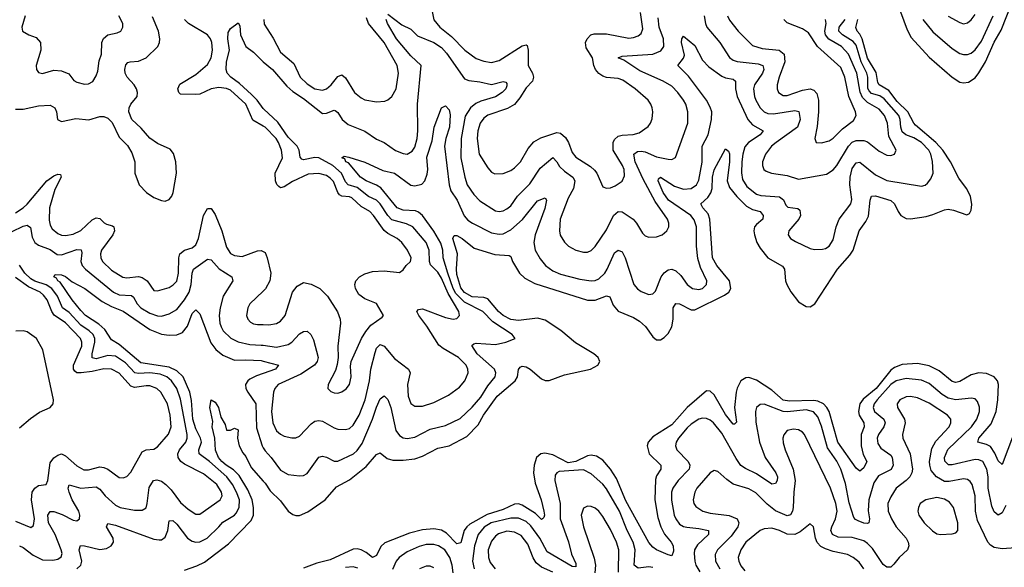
# Model space of a CAD drawing. Header units: inches. Extents: x 1843162 to 1959474, y 907081 to 1016326.
# Tile 637 of 656: x 1928732 to 1933862, y 991959 to 994809. Entities that reach past the tile are written whole.
import ezdxf

# ---------------------------------------------------------------- set-up
doc = ezdxf.new("R2010")
doc.units = ezdxf.units.IN
doc.header["$MEASUREMENT"] = 0
doc.layers.add('B9929', color=7, linetype='Continuous')
doc.layers.add('B9939', color=7, linetype='Continuous')

msp = doc.modelspace()

# ---------------------------------------------------------------- linework, layer by layer
at = {"layer": 'B9929', "color": 5}
for points, elevation in [([(1928710, 994342.6), (1928750, 994343.1), (1928830, 994361.5), (1928890, 994364.6), (1928915.2, 994350), (1928923.2, 994330), (1928929.3, 994289.3), (1928950, 994279.6), (1929024.6, 994295.4), (1929092.7, 994287.3), (1929150, 994304.8), (1929170, 994305), (1929190, 994297.4), (1929213.8, 994273.8), (1929250, 994198.3), (1929293.4, 994153.4), (1929316.5, 994116.5), (1929331.6, 994070), (1929331.2, 994010), (1929353.4, 993950), (1929392.8, 993910), (1929430, 993882.7), (1929470, 993867.1), (1929490, 993864.9), (1929510, 993872.9), (1929523.5, 993890), (1929531, 993909), (1929547.9, 994010), (1929544.4, 994070), (1929532.9, 994112.9), (1929515.2, 994135.2), (1929450, 994165.2), (1929410, 994192.4), (1929364.1, 994244.1), (1929315.3, 994290), (1929300.3, 994330), (1929302.4, 994350), (1929311.3, 994368.7), (1929343.5, 994410), (1929345.2, 994430), (1929339.9, 994450), (1929327.8, 994470), (1929291.4, 994510), (1929280.6, 994530), (1929278.7, 994550), (1929285, 994575), (1929294.5, 994585.5), (1929307.3, 994590), (1929350, 994593.6), (1929389.8, 994610), (1929451, 994669), (1929459.8, 994690), (1929461.6, 994710), (1929455, 994750), (1929424.1, 994824.1)], 520), ([(1928759.6, 994830), (1928742.6, 994770), (1928746.4, 994750), (1928779.1, 994730), (1928817.3, 994717.3), (1928840.6, 994690), (1928841.8, 994650), (1928817.1, 994570), (1928819.3, 994550), (1928830, 994534), (1928850, 994528.7), (1928910, 994546.3), (1928950, 994542.6), (1928987.6, 994527.6), (1929013.5, 994493.5), (1929030, 994483.1), (1929070, 994474.4), (1929090, 994474.9), (1929112.2, 994487.7), (1929130, 994516.3), (1929138.9, 994541.1), (1929145.2, 994594.8), (1929157.4, 994630), (1929160.4, 994690), (1929168.5, 994711.5), (1929190, 994730.5), (1929239.3, 994740.7), (1929259.3, 994750), (1929269.5, 994770), (1929269.6, 994790), (1929247.6, 994830)], 540), ([(1930000, 994254.9), (1929946.6, 994286.6), (1929909.9, 994370), (1929830, 994442), (1929810, 994451.3), (1929770, 994456.5), (1929730, 994448.6), (1929670, 994421.9), (1929650, 994419.2), (1929570, 994421.7), (1929560.3, 994430), (1929555.7, 994450), (1929565.6, 994474.4), (1929650, 994523.8), (1929710, 994576.4), (1929728.5, 994610), (1929736.2, 994650), (1929732.8, 994690), (1929725, 994710), (1929710.4, 994730), (1929611.2, 994790), (1929590.5, 994810)], 480), ([(1930000, 994346.9), (1929968.2, 994390), (1929939.6, 994419.6), (1929877.5, 994477.5), (1929832.2, 994510), (1929812.3, 994530), (1929807, 994550), (1929809.9, 994589.9), (1929824.2, 994650), (1929815.6, 994710), (1929817.1, 994742.9), (1929830, 994763.1), (1929870, 994792.2), (1929878, 994778), (1929881.4, 994730), (1929909.6, 994669.6), (1929950, 994639.7), (1929994.3, 994594.3), (1930000, 994589.7)], 460), ([(1928710, 993803.3), (1928750, 993829), (1928770, 993849), (1928873.2, 993970), (1928910, 993996.2), (1928930, 994005.4), (1928943.8, 994003.8), (1928948, 993990), (1928914.3, 993925.7), (1928886.8, 993830), (1928884.8, 993764.8), (1928890, 993739.5), (1928901.2, 993721.2), (1928930, 993696), (1928950, 993688.1), (1928970, 993686.4), (1929010, 993693.2), (1929050, 993711.8), (1929110, 993766.7), (1929130, 993778.4), (1929150, 993774.3), (1929171.5, 993751.5), (1929184.4, 993744.4), (1929215.8, 993735.8), (1929222.6, 993730), (1929225.2, 993710), (1929217.2, 993690), (1929158.7, 993610), (1929153.2, 993590), (1929154.1, 993570), (1929163.9, 993550), (1929210, 993505.1), (1929268.8, 993468.8), (1929290, 993465.2), (1929350, 993473), (1929370, 993467.9), (1929395.5, 993450), (1929430, 993400.2), (1929450, 993396.9), (1929510, 993414.8), (1929531.7, 993428.3), (1929550, 993448.1), (1929559.7, 993490), (1929560.7, 993570), (1929566, 993590), (1929590, 993609.1), (1929630, 993621.5), (1929650, 993637.8), (1929664, 993670), (1929690, 993789), (1929710, 993826), (1929730, 993826.9), (1929750, 993794.9), (1929784, 993710), (1929810, 993624.9), (1929830, 993592.8), (1929850, 993580.8), (1929890, 993576.3), (1929970, 993605.2), (1929990, 993607.1), (1930000, 993602)], 480), ([(1928692.9, 993707.1), (1928750, 993734.9), (1928770, 993740.2), (1928787.3, 993727.3), (1928796.5, 993676.5), (1928810.1, 993650), (1928830, 993635.5), (1928890, 993612), (1928927.3, 993587.3), (1928950, 993585.2), (1929030, 993612.6), (1929051.2, 993611.2), (1929055, 993595), (1929050.6, 993550), (1929056.4, 993530), (1929073.9, 993510), (1929219.8, 993390), (1929250, 993377.4), (1929313.7, 993373.7), (1929324.8, 993364.8), (1929343.6, 993330), (1929362.3, 993310), (1929410, 993281.8), (1929450, 993267.8), (1929470, 993266), (1929510, 993277.2), (1929550, 993300.4), (1929590, 993350.1), (1929614.9, 993390), (1929625.5, 993430), (1929629.6, 993490.4), (1929638, 993510), (1929710, 993562.9), (1929730, 993559.7), (1929771.4, 993511.4), (1929837.5, 993470), (1929842.3, 993450), (1929791.7, 993370), (1929775.3, 993310), (1929771.2, 993270), (1929774.6, 993230), (1929781, 993210), (1929792.2, 993190), (1929831.5, 993151.5), (1929870, 993132.1), (1929930, 993117.9), (1929990, 993115.7), (1930000, 993114.3)], 460), ([(1928730, 992070.8), (1928750, 992062), (1928802.4, 992022.4), (1928850, 991997.6), (1928904.6, 991995.4), (1928930, 992001.6), (1928947, 992013), (1928952.4, 992030), (1928948.1, 992050), (1928917.1, 992130), (1928881.8, 992190), (1928878.7, 992230), (1928890, 992249.2), (1928910, 992248.9), (1928952.9, 992232.9), (1929010, 992203.7), (1929030, 992201.1), (1929044, 992210), (1929045, 992230), (1929039, 992250), (1929005.3, 992310), (1928989, 992350), (1928984.4, 992370), (1928990, 992388.4), (1929050, 992369.6), (1929130, 992377.5), (1929150, 992364.7), (1929176.8, 992330), (1929230, 992281.6), (1929255.5, 992270), (1929330, 992255.9), (1929370, 992255.6), (1929390, 992267.4), (1929396.5, 992290), (1929405.8, 992374.3), (1929429, 992411), (1929445.4, 992414.6), (1929470, 992406.5), (1929492.3, 992390), (1929521.2, 992361.2), (1929570, 992296.3), (1929610, 992260.7), (1929650, 992235.2), (1929670, 992234.3), (1929775.9, 992310), (1929786, 992330), (1929783.6, 992350), (1929758.4, 992390), (1929690, 992444.6), (1929590, 992495.6), (1929571.7, 992510), (1929558, 992530), (1929555.6, 992550), (1929564.8, 992570), (1929598, 992610), (1929603.8, 992630), (1929603.4, 992650), (1929570, 992833.1), (1929549.7, 992889.7), (1929522.8, 992930), (1929498.5, 992950), (1929463.3, 992963.3), (1929410, 992971.3), (1929350, 992967.1), (1929331.1, 992971.1), (1929283.4, 993023.4), (1929230, 993057.2), (1929190, 993061.4), (1929130, 993044.5), (1929110, 993048.6), (1929108.4, 993070), (1929123.1, 993130), (1929122.8, 993150), (1929114.2, 993170), (1929093.5, 993190), (1929050, 993219.2), (1928990, 993285), (1928955.2, 993310), (1928928.8, 993370), (1928899.1, 993410), (1928869.6, 993429.6), (1928810, 993448.3), (1928790, 993459.5), (1928758.6, 993490), (1928730, 993531.9)], 460), ([(1928710, 992198.9), (1928790, 992166.5), (1928804.1, 992175.9), (1928809.2, 992210.8), (1928792.9, 992310), (1928797.4, 992350), (1928809.9, 992370.1), (1928830, 992384.2), (1928870, 992390.3), (1928878.8, 992410), (1928890, 992503.1), (1928910, 992527.5), (1928930, 992542.6), (1928950, 992548.6), (1928970, 992538.3), (1929030, 992487), (1929065.9, 992465.9), (1929090, 992465), (1929150, 992481.1), (1929170, 992478.7), (1929190.1, 992470.1), (1929250, 992426.7), (1929270, 992424.1), (1929290, 992431.3), (1929310, 992454), (1929370, 992559.4), (1929390, 992570.8), (1929430, 992573.4), (1929450, 992585.2), (1929507.7, 992652.3), (1929520.6, 992690), (1929516.3, 992750), (1929501.1, 992810), (1929467.8, 992870), (1929445.6, 992890), (1929410, 992902.5), (1929390, 992903.7), (1929330, 992893.7), (1929310, 992900.9), (1929250, 992968.7), (1929210, 992989.5), (1929170, 992991.6), (1929110, 992977.8), (1929051.1, 992971.1), (1929030, 992970.5), (1929018.9, 992978.9), (1929011.5, 992990), (1929011.1, 993010), (1929054.5, 993110), (1929055.4, 993130), (1929048.3, 993150), (1928971.1, 993231.1), (1928911, 993271), (1928898.7, 993290), (1928875.5, 993350), (1928855.9, 993375.9), (1928838.1, 993390), (1928778.1, 993418.1), (1928710, 993467.3)], 480), ([(1929029.6, 991950.4), (1929049.9, 991970), (1929055.7, 991990), (1929041.5, 992050), (1929048.8, 992071.2), (1929070, 992071), (1929150, 992051), (1929183.7, 992056.3), (1929208, 992070), (1929219.9, 992090), (1929219.3, 992110), (1929183.5, 992170), (1929190, 992186), (1929230, 992177.4), (1929430, 992105.4), (1929459.1, 992100.9), (1929470, 992101.5), (1929490, 992114.6), (1929503, 992150), (1929510, 992200.5), (1929530, 992202), (1929550, 992182.7), (1929606.2, 992110), (1929630, 992094.6), (1929650, 992089.5), (1929670, 992091.4), (1929709.1, 992110.9), (1929770, 992168.7), (1929790, 992193.9), (1929850, 992229.6), (1929859.7, 992240.3), (1929875.6, 992270), (1929876.2, 992310), (1929861.9, 992350), (1929839.9, 992390), (1929810.3, 992430), (1929719.9, 992510), (1929666.8, 992550), (1929665.6, 992570), (1929678.3, 992610), (1929674.4, 992630), (1929650, 992679.3), (1929634.4, 992730), (1929627.5, 992827.5), (1929617.8, 992870), (1929582.5, 992950), (1929550, 992980.6), (1929510, 993000), (1929362.7, 993022.7), (1929250, 993117.7), (1929210, 993142.2), (1929176, 993196), (1929143.7, 993223.7), (1929074.4, 993270), (1929050, 993295.2), (1929004.9, 993350), (1928942.4, 993442.4), (1928930.8, 993450), (1928922.9, 993462.9), (1928908.7, 993470), (1928917, 993483), (1928950, 993480.5), (1928970, 993472.3), (1929004.9, 993444.9), (1929071.1, 993410), (1929162.1, 993342.1), (1929210, 993316.5), (1929270, 993292.2), (1929410, 993196.9), (1929470, 993172.3), (1929510, 993166.7), (1929550, 993168.1), (1929579.3, 993180.7), (1929605.6, 993214.4), (1929630, 993279.7), (1929650, 993298.5), (1929670, 993278.7), (1929726.9, 993126.9), (1929752.8, 993092.8), (1929790, 993062.7), (1929850, 993037.1), (1929910, 993039.1), (1929990, 993034.5), (1930000, 993031.8)], 440), ([(1930000, 993396.1), (1929930.3, 993330), (1929920.2, 993310), (1929914.2, 993270), (1929919.6, 993250), (1929934.6, 993234.6), (1929950, 993226.2), (1929970, 993222.7), (1930000, 993221.8)], 480), ([(1928730, 992685.2), (1928787.1, 992732.9), (1928834.8, 992765.2), (1928890, 992790.4), (1928906, 992810), (1928908.3, 992830), (1928851.6, 993090), (1928819.1, 993150), (1928770, 993184.4), (1928750, 993189.7), (1928711.9, 993188.1)], 520), ([(1930000, 992966.9), (1929965.4, 992954.5), (1929930, 992937.2), (1929920.4, 992930), (1929908.7, 992910), (1929910.6, 992890), (1929920.6, 992870), (1929961.6, 992810), (1929965.3, 992685.3), (1929994.5, 992590), (1930000, 992580.8)], 440), ([(1929590, 991942.8), (1929654.6, 991965.4), (1929695, 991985), (1929819.1, 992080.9), (1929938.2, 992201.8), (1929949.9, 992230.1), (1929949.9, 992270), (1929942.8, 992310), (1929920.9, 992360.9), (1929875.8, 992435.8), (1929845.6, 992465.6), (1929807.1, 992490), (1929785.4, 992510), (1929767.5, 992530), (1929751.9, 992568.1), (1929747.9, 992630), (1929735.1, 992690), (1929738, 992718), (1929722.6, 992790), (1929730, 992830.8), (1929750, 992818.8), (1929767.7, 992790), (1929780.3, 992740.3), (1929802, 992702), (1929810, 992672), (1929830, 992672), (1929850, 992682), (1929870, 992674), (1929866, 992630), (1929875.8, 992590), (1929894.3, 992554.3), (1929910, 992534.9), (1929938, 992478), (1930000, 992407.2)], 420)]:
    msp.add_lwpolyline(points, dxfattribs=dict(at, elevation=elevation))
at = {"layer": 'B9939', "color": 5}
for points, elevation in [([(1933299.1, 994910), (1933356, 994756), (1933376.9, 994716.9), (1933470, 994613.9), (1933590, 994510.8), (1933630, 994484.2), (1933650, 994480.4), (1933675.6, 994484.4), (1933710, 994506.4), (1933730, 994532.1), (1933764.7, 994590), (1933810, 994691.9), (1933845.5, 994754.5), (1933930, 994972.4)], 420), ([(1930877.1, 994870), (1930890, 994807.7), (1930921, 994770), (1930982.4, 994722.4), (1931051, 994650), (1931110, 994607.9), (1931150, 994593), (1931190, 994586.1), (1931230, 994596.6), (1931350, 994673.1), (1931370, 994678.2), (1931375.3, 994675.3), (1931381.4, 994650), (1931380.4, 994570), (1931403.2, 994530), (1931409.2, 994510.8), (1931404.3, 994490), (1931370, 994453.8), (1931338.3, 994401.7), (1931310, 994368.2), (1931272.6, 994347.4), (1931170, 994312.1), (1931150, 994297.2), (1931131.2, 994270), (1931118.6, 994230), (1931114.7, 994190), (1931125.8, 994110), (1931170, 994038.3), (1931190, 994014.9), (1931207.6, 994007.6), (1931250, 994008.4), (1931290, 994024.3), (1931310, 994038), (1931340.6, 994070), (1931380.9, 994139.1), (1931410, 994173.8), (1931446.2, 994193.8), (1931530, 994222.2), (1931550, 994218.7), (1931576.4, 994196.4), (1931591.8, 994170), (1931610, 994118.3), (1931630, 994092.7), (1931705.2, 994045.2), (1931726.7, 994026.7), (1931739.3, 994010), (1931770, 993939.5), (1931790, 993931.3), (1931810, 993934), (1931835, 993945), (1931870, 993969.1), (1931883, 993997), (1931880.4, 994030), (1931872.3, 994050), (1931824.7, 994130), (1931823.2, 994170), (1931830, 994185.8), (1931850, 994202.7), (1931870, 994208.6), (1931928.3, 994211.7), (1931959.4, 994220.6), (1932006, 994254), (1932018, 994270), (1932026.8, 994293.2), (1932030.8, 994329.2), (1932027, 994350), (1932019.8, 994370), (1932005.6, 994390), (1931937.8, 994450), (1931874.4, 994494.4), (1931850, 994503.6), (1931790, 994508), (1931770, 994515.3), (1931750, 994529.9), (1931732.3, 994550), (1931723.2, 994570), (1931716.2, 994610), (1931683.1, 994663.1), (1931680.2, 994690), (1931687.8, 994710), (1931708, 994730), (1931724.8, 994735.2), (1931790, 994736.3), (1931906.3, 994713.7), (1931930, 994716), (1931954.9, 994725.1), (1931970, 994737.2), (1931978.3, 994761.7), (1931967, 994847)], 480), ([(1930000, 992407.2), (1930010, 992395.8), (1930037, 992357), (1930090, 992304), (1930130.7, 992250.7), (1930154.1, 992234.1), (1930170, 992228.4), (1930190, 992228.6), (1930233.1, 992246.9), (1930323.5, 992310), (1930382.6, 992377.4), (1930450, 992414.4), (1930537.6, 992482.4), (1930590, 992546.5), (1930610, 992554.3), (1930645.7, 992525.7), (1930675.7, 992515.7), (1930730, 992515.8), (1930790, 992522.7), (1930830, 992537.1), (1930910, 992578.2), (1930970, 992590.7), (1931060.6, 992639.4), (1931119.9, 992700.1), (1931147.9, 992750), (1931219, 992850), (1931313.8, 992930), (1931325.9, 992950), (1931331.4, 992988.6), (1931340, 993000), (1931350, 993004.7), (1931370, 993001.2), (1931392.1, 992990), (1931450, 992940.2), (1931470, 992930.2), (1931490, 992930.2), (1931570, 992959.8), (1931706.6, 992990), (1931744.7, 993010), (1931754, 993030), (1931746, 993050), (1931723.5, 993070), (1931627.2, 993127.2), (1931551.8, 993191.8), (1931470, 993245.5), (1931430, 993255.2), (1931330, 993243.2), (1931290, 993249.2), (1931250.9, 993270), (1931226.3, 993290), (1931170, 993356.7), (1931150, 993362.7), (1931090, 993366.6), (1931050, 993388.6), (1931030, 993413), (1931010, 993482), (1931007.3, 993512.7), (1931013.3, 993590), (1930988.5, 993670), (1930994.7, 993685.3), (1931010, 993685.2), (1931037.2, 993670), (1931100.4, 993620.4), (1931206.8, 993586.8), (1931282.3, 993582.3), (1931290, 993576.3), (1931299.1, 993550), (1931335.2, 993490), (1931363.5, 993463.5), (1931415.7, 993435.7), (1931690, 993349.6), (1931730, 993349.1), (1931790, 993370.8), (1931807, 993367), (1931823.6, 993323.6), (1931850, 993292.6), (1931930, 993258.2), (1931960.4, 993240.4), (1931991.8, 993211.8), (1932030, 993157.5), (1932050, 993142.9), (1932070, 993143.2), (1932090, 993155.5), (1932110, 993176), (1932129.3, 993210), (1932136.6, 993250), (1932137.4, 993310), (1932150, 993331.8), (1932170, 993330.7), (1932230, 993299.4), (1932250, 993298.5), (1932404.4, 993375.6), (1932426.1, 993390), (1932437.2, 993410), (1932429.9, 993450), (1932363.4, 993530), (1932341.9, 993570), (1932328.3, 993770), (1932318.1, 993798.1), (1932291.2, 993830), (1932280.7, 993850), (1932316.6, 993883.4), (1932332.9, 993907.1), (1932339.6, 993930), (1932341.7, 993990), (1932350, 994027.6), (1932410, 994137.1), (1932424.4, 994124.4), (1932430, 994111), (1932430.4, 994070), (1932417.7, 993970), (1932430, 993935.5), (1932468, 993888), (1932518.8, 993838.9), (1932550, 993821.2), (1932590.5, 993810.5), (1932606.2, 993790), (1932603.5, 993770), (1932570, 993743.5), (1932561, 993730), (1932557.5, 993710), (1932560.1, 993690), (1932572.2, 993650), (1932590, 993619.8), (1932630, 993568.8), (1932706.4, 993526.4), (1932716.6, 993510), (1932722.1, 993450), (1932728.4, 993430), (1932750, 993392.3), (1932790, 993340.2), (1932830, 993316.3), (1932850, 993314.2), (1932875.3, 993330), (1932992.2, 993510), (1933056.4, 993583.6), (1933073.9, 993610), (1933105.6, 993710), (1933140.8, 993759.2), (1933153.7, 993786.3), (1933162.8, 993870), (1933170, 993890.2), (1933190, 993892.3), (1933270, 993867.6), (1933290.1, 993850.1), (1933308.1, 993810), (1933322.3, 993790), (1933350, 993774.6), (1933373.3, 993773.2), (1933454.6, 993785.4), (1933490, 993794.4), (1933550, 993819.8), (1933570, 993822.7), (1933598, 993818), (1933666, 993794), (1933680.2, 993799.8), (1933690, 993818), (1933693.5, 993846.5), (1933686.5, 993890), (1933664.7, 993930), (1933624.5, 993984.5), (1933581.4, 994070), (1933542.3, 994130), (1933505.2, 994170), (1933399.8, 994259.8), (1933390.2, 994270.2), (1933359.8, 994330), (1933303.7, 994383.7), (1933260.2, 994440.2), (1933210, 994470), (1933202.5, 994482.5), (1933194.1, 994534.1), (1933150, 994609), (1933121.4, 994710), (1933110, 994733.4), (1933094.9, 994750), (1933089.2, 994769.2), (1933098.6, 994810)], 420), ([(1930000, 992580.8), (1930010, 992564), (1930042.5, 992530), (1930090, 992464.9), (1930130, 992441.8), (1930190, 992434.4), (1930210, 992436.1), (1930230, 992446.3), (1930290, 992531.1), (1930310, 992537.1), (1930330, 992531.8), (1930370, 992510.8), (1930390, 992511.3), (1930470.9, 992549.1), (1930490, 992566.4), (1930516.9, 992603.1), (1930570.2, 992729.8), (1930590, 992792.3), (1930610, 992834.7), (1930630, 992850.3), (1930650, 992832.2), (1930665.7, 992790), (1930691.5, 992670), (1930710, 992644.1), (1930730, 992631.8), (1930750, 992628.8), (1930790, 992635.9), (1930870, 992677.2), (1930950, 992696), (1931026.9, 992733.1), (1931090, 992791.9), (1931135.2, 992844.8), (1931170, 992903.5), (1931208.6, 992950), (1931213, 992970), (1931205.4, 992990), (1931115.3, 993070), (1931087.2, 993112.8), (1931098, 993122), (1931110, 993124.7), (1931210, 993117.5), (1931264.5, 993130), (1931312.7, 993150), (1931298.4, 993170), (1931196.5, 993236.5), (1931144.2, 993290), (1931050, 993338.8), (1931004.2, 993384.3), (1930989.6, 993410), (1930961.8, 993490), (1930938.6, 993570), (1930935.7, 993610), (1930925.6, 993645.6), (1930890, 993708.7), (1930830, 993789.4), (1930810, 993807), (1930793.4, 993813.4), (1930730, 993817.8), (1930698.9, 993830), (1930613.3, 993933.3), (1930590, 993948), (1930536.4, 993970), (1930507, 993990), (1930444, 994064), (1930431.5, 994070), (1930425.3, 994085.3), (1930409.7, 994090.3), (1930422, 994098), (1930446.3, 994093.7), (1930530, 994068), (1930624.5, 994024.5), (1930684.2, 994010), (1930770, 993948.3), (1930790, 993944.8), (1930826.3, 993953.7), (1930842.9, 993970), (1930854.5, 994005.5), (1930858.7, 994030), (1930853.1, 994093.1), (1930881.4, 994178.6), (1930892, 994250), (1930930, 994350.6), (1930950, 994360.7), (1930970, 994340.7), (1930973.8, 994313.9), (1930970.5, 994250), (1930952.4, 994190), (1930945.8, 994150), (1930969.4, 993949.4), (1930978.7, 993918.7), (1931010.5, 993870), (1931047.8, 993787.8), (1931066.2, 993766.2), (1931090.2, 993750), (1931190, 993700.3), (1931230, 993692.2), (1931250, 993694.3), (1931290, 993715.7), (1931350.7, 993769.3), (1931430, 993865.5), (1931470, 993882.4), (1931477.3, 993870), (1931467.1, 993827.1), (1931417.9, 993690), (1931410.7, 993650), (1931418.3, 993610), (1931443.9, 993563.9), (1931472, 993530), (1931510, 993501.5), (1931550, 993484.8), (1931650, 993458.7), (1931709.9, 993450.1), (1931730, 993452.1), (1931750, 993460.8), (1931779.9, 993490), (1931793.2, 993510), (1931830, 993594.9), (1931850, 993610.2), (1931870, 993601.3), (1931887, 993570), (1931930.8, 993430.8), (1931950, 993407.9), (1931970, 993394), (1932010, 993378.3), (1932030, 993381.7), (1932044.8, 993395.2), (1932074.7, 993470), (1932090, 993491.9), (1932110, 993507), (1932130, 993510.1), (1932150, 993502.3), (1932176.9, 993476.9), (1932210.2, 993430), (1932237.1, 993410), (1932270, 993404.8), (1932289.4, 993410), (1932310.9, 993430), (1932311.6, 993450), (1932278.3, 993518.3), (1932265.9, 993565.9), (1932258.8, 993630), (1932257.3, 993730), (1932246.8, 993766.8), (1932228.1, 993790), (1932112.8, 993870), (1932084, 993910), (1932058.8, 993970), (1932060, 993980), (1932070, 993989.1), (1932143, 993943), (1932190, 993927.2), (1932230, 993930.1), (1932258.4, 993950), (1932270, 993973.7), (1932287.3, 994067.3), (1932288.3, 994150), (1932319.2, 994210), (1932336.6, 994290), (1932337.5, 994330), (1932330, 994354.6), (1932310.2, 994390.2), (1932215.8, 994515.8), (1932160.4, 994570), (1932190.4, 994609.6), (1932195.5, 994624.5), (1932180.6, 994690), (1932181.1, 994710), (1932190, 994723.8), (1932250, 994675.5), (1932290, 994598.5), (1932323.1, 994563.1), (1932390, 994515.4), (1932410, 994506.8), (1932450, 994499.3), (1932461.3, 994490), (1932461.9, 994450), (1932470.1, 994410), (1932526.2, 994290), (1932550, 994261.9), (1932605.3, 994230), (1932590.2, 994210), (1932529.4, 994170.6), (1932510, 994146.8), (1932499, 994110), (1932494.3, 994070), (1932492.3, 994012.3), (1932497.4, 993977.4), (1932520, 993940), (1932570, 993900.6), (1932593.5, 993893.5), (1932690, 993886.7), (1932711.6, 993871.6), (1932724.2, 993844.2), (1932733.9, 993833.9), (1932786.6, 993826.6), (1932796.9, 993816.9), (1932799.8, 993790), (1932791.6, 993770), (1932739, 993710), (1932735.3, 993690), (1932748.5, 993670), (1932774.2, 993654.2), (1932850, 993618.9), (1932873.7, 993613.7), (1932913.9, 993613.9), (1932930, 993617.5), (1932950, 993630.2), (1932970, 993662.4), (1932986.4, 993730), (1933001.7, 993770), (1933062.4, 993850), (1933066.7, 993873.2), (1933056.4, 993950), (1933059.5, 993990), (1933070, 994034.4), (1933090, 994064.8), (1933110, 994068), (1933190, 994001.9), (1933250, 993972.6), (1933430, 993942.4), (1933450, 993947.7), (1933462.6, 993957.4), (1933478.9, 993981.1), (1933490.6, 994010), (1933488.6, 994071.4), (1933479.5, 994110), (1933468.1, 994130), (1933430, 994170.3), (1933390, 994194.5), (1933349.3, 994209.3), (1933330, 994226.2), (1933322.3, 994250), (1933319.9, 994290), (1933312.1, 994310), (1933236.7, 994396.7), (1933213.1, 994413.1), (1933170, 994425.7), (1933158.2, 994438.2), (1933151.5, 994451.5), (1933150.7, 994510), (1933146.3, 994530), (1933116.8, 994590), (1933090, 994675.8), (1933074.8, 994694.8), (1933019, 994730), (1932999.3, 994750), (1933001.1, 994770), (1933032.2, 994810)], 440), ([(1930000, 994589.7), (1930048.4, 994550), (1930123.5, 994463.5), (1930154.7, 994434.7), (1930210, 994398.3), (1930310, 994321.4), (1930330, 994322.1), (1930370, 994338.2), (1930375.9, 994335.9), (1930390, 994326), (1930412.1, 994290), (1930443.2, 994263.2), (1930530, 994229.3), (1930590, 994186.5), (1930630, 994169.2), (1930690, 994128.6), (1930730, 994112), (1930750.6, 994109.4), (1930776.1, 994123.9), (1930790, 994144.9), (1930802.4, 994190), (1930806.6, 994230), (1930804.2, 994370), (1930824, 994570), (1930770, 994621.3), (1930695.4, 994710), (1930648.3, 994790), (1930640.4, 994810)], 460), ([(1930003.8, 994810), (1930006.2, 994786.2), (1930052.9, 994712.9), (1930090, 994639.4), (1930160.5, 994580.5), (1930192.4, 994510), (1930230, 994476.1), (1930270, 994450.1), (1930310, 994442.8), (1930330, 994449.4), (1930355.4, 994470), (1930390, 994512.9), (1930410, 994521.3), (1930430, 994506.5), (1930475.6, 994430), (1930510, 994402.3), (1930530, 994392.8), (1930590, 994382), (1930634.4, 994385.6), (1930650, 994391.7), (1930671.4, 994408.6), (1930692.7, 994450), (1930705.5, 994530), (1930697.8, 994570), (1930630.3, 994690), (1930549.9, 994789.9), (1930539.5, 994819.5)], 480), ([(1930650, 994838.4), (1930722.1, 994782.1), (1930770, 994759.6), (1930804.4, 994724.4), (1930890, 994689.6), (1930930, 994663.9), (1930955.2, 994635.2), (1931050, 994501.7), (1931071.8, 994491.8), (1931130, 994485.1), (1931190, 994471.6), (1931250, 994486.7), (1931264.8, 994484.8), (1931270, 994477.3), (1931270, 994465.6), (1931264, 994450), (1931246.2, 994430), (1931210, 994406.8), (1931134.6, 994385.4), (1931107.6, 994372.4), (1931080.6, 994350), (1931053.3, 994306.7), (1931031.3, 994191.3), (1931030.5, 994090), (1931050.6, 993990), (1931064, 993950), (1931098.5, 993898.5), (1931130, 993867), (1931210, 993813.8), (1931230, 993810.2), (1931250, 993814.5), (1931270, 993823.8), (1931290, 993840.8), (1931324.6, 993890), (1931390, 993955.2), (1931444.2, 994035.8), (1931510, 994091.6), (1931530, 994069.2), (1931544.2, 994044.2), (1931570, 994020.1), (1931613.4, 993990), (1931624.6, 993970), (1931617.7, 993930), (1931590, 993879.7), (1931548.3, 993770), (1931543.5, 993710), (1931548.1, 993688.1), (1931570, 993650.3), (1931590.8, 993630.8), (1931630, 993610.2), (1931670, 993599.2), (1931690, 993599.7), (1931710, 993608.2), (1931730, 993629), (1931790, 993715), (1931826.2, 993790), (1931850, 993810.8), (1931870, 993809.4), (1931928.3, 993770), (1931946.3, 993750), (1931977.1, 993697.1), (1931990, 993684.2), (1932010, 993677.4), (1932050, 993679.5), (1932079.3, 993690), (1932102.9, 993710), (1932114, 993730), (1932114.2, 993750), (1932106.6, 993770), (1932043.4, 993863.4), (1931979.6, 993979.6), (1931939.4, 994070), (1931931.3, 994108.7), (1931950, 994122.2), (1931970, 994124.1), (1931990, 994120.6), (1932050, 994096), (1932110, 994082.9), (1932130, 994080.9), (1932147.9, 994092.1), (1932212.2, 994270), (1932213.8, 994330), (1932202.6, 994370), (1932190.6, 994390), (1932161.4, 994430), (1932130, 994462.4), (1932083.8, 994490), (1931962.4, 994542.4), (1931879.1, 994599.1), (1931849.7, 994610), (1931870, 994618.7), (1932030, 994630.1), (1932073.1, 994646.9), (1932088.1, 994670), (1932086.1, 994710), (1932063.7, 994770), (1932058.1, 994818.1)], 460), ([(1932298.9, 994830), (1932304.2, 994790), (1932312.1, 994770), (1932380.4, 994690), (1932430, 994612.1), (1932450, 994598.5), (1932470, 994591.7), (1932579.1, 994579.1), (1932604.2, 994570), (1932609, 994550), (1932602.1, 994530), (1932560.4, 994470), (1932554.8, 994450), (1932559.9, 994410), (1932567.3, 994390), (1932590, 994350.2), (1932610, 994330.1), (1932630, 994321.7), (1932658.5, 994318.5), (1932770, 994336.6), (1932790.5, 994330.5), (1932798.8, 994290), (1932783.8, 994250), (1932672.6, 994170), (1932649.4, 994150), (1932616.8, 994110), (1932601.8, 994070), (1932601.6, 994050), (1932609.1, 994030), (1932620.6, 994020.6), (1932649.5, 994009.5), (1932730, 993998.4), (1932790, 993978.5), (1932935.1, 994004.9), (1932970, 994027.1), (1932990, 994050.2), (1933050, 994151.4), (1933070, 994171.7), (1933090, 994179.6), (1933130, 994179.8), (1933150, 994173.7), (1933210, 994125.2), (1933250, 994103.5), (1933270, 994101.5), (1933289.4, 994110), (1933298.3, 994130), (1933261, 994201), (1933253.1, 994270), (1933237.4, 994310), (1933210, 994344), (1933150, 994378.5), (1933123.4, 994403.4), (1933111.5, 994431.5), (1933093.2, 994530), (1933050, 994629.9), (1933014.4, 994670), (1932948.2, 994708.2), (1932930.7, 994730), (1932927.6, 994750), (1932933.5, 994790), (1932929.9, 994810)], 460), ([(1932420.1, 994830), (1932430, 994806.5), (1932475.4, 994750), (1932550, 994675.5), (1932599.6, 994659.6), (1932689.7, 994649.7), (1932714.1, 994630), (1932718.7, 994590), (1932688.3, 994510), (1932678, 994470), (1932678.2, 994450), (1932685.2, 994430), (1932710, 994415.2), (1932730, 994415.3), (1932810, 994443), (1932850, 994449.1), (1932870, 994441.7), (1932885.3, 994425.3), (1932894.4, 994390), (1932893.6, 994330), (1932886.9, 994253.1), (1932874.9, 994190), (1932881, 994170), (1932910, 994167.4), (1932950, 994179.1), (1932970, 994192.6), (1933018.4, 994241.6), (1933075.6, 994284.4), (1933089.8, 994310), (1933086.4, 994330), (1933051.2, 994410), (1933031.2, 994510), (1933010, 994559.8), (1932888.9, 994668.9), (1932841.5, 994741.5), (1932810, 994761.5), (1932730, 994792.6), (1932713, 994810)], 480), ([(1933436.8, 994810), (1933490, 994745.4), (1933590, 994659.4), (1933630, 994633.9), (1933650, 994627.8), (1933670, 994628.1), (1933690, 994635.5), (1933710, 994652.2), (1933742.6, 994697.4), (1933804.2, 994830)], 440), ([(1933570, 994827.2), (1933630, 994793.8), (1933650, 994788.4), (1933670, 994792.2), (1933690, 994808.1), (1933710, 994835.6)], 460), ([(1930000, 993114.3), (1930070, 993104.4), (1930130, 993117.5), (1930150, 993130.1), (1930190, 993174.1), (1930210, 993186.4), (1930230, 993187.5), (1930249.2, 993170), (1930263, 993143), (1930286.3, 993050), (1930281.7, 993030), (1930267.1, 993010), (1930195.9, 992964.1), (1930077.8, 992910), (1930060.2, 992890), (1930053.7, 992870), (1930044.5, 992770), (1930051, 992711), (1930070, 992669.2), (1930090, 992651.1), (1930110, 992641.8), (1930150, 992632.7), (1930170, 992633.2), (1930190, 992640.8), (1930250, 992705), (1930270, 992718.4), (1930290, 992723.2), (1930310, 992718.9), (1930370, 992683.8), (1930390, 992678.2), (1930430, 992675.8), (1930450, 992680.2), (1930470, 992697.6), (1930499.9, 992750), (1930531.4, 992830), (1930554.4, 992930), (1930560.9, 992990), (1930583.2, 993076.8), (1930590, 993098.9), (1930610, 993118.6), (1930630, 993110.2), (1930685.3, 993045.3), (1930757.5, 992990), (1930766, 992970), (1930753.1, 992910), (1930755, 992850), (1930770, 992810.4), (1930790, 992796.9), (1930830, 992796.8), (1930890, 992816.8), (1930965.6, 992854.4), (1931023.5, 992896.5), (1931050.9, 992930), (1931068.7, 992970), (1931067, 992990), (1931057.8, 993010), (1931018.5, 993050), (1930937.9, 993097.9), (1930915.7, 993115.7), (1930853.8, 993213.8), (1930810.8, 993270), (1930801.7, 993290), (1930810, 993301.3), (1930830, 993303.2), (1930950, 993259.5), (1930989.8, 993250.2), (1931010, 993253.4), (1931023.5, 993270), (1931020.2, 993290), (1930963.5, 993383.5), (1930930, 993463.6), (1930910, 993495.2), (1930872.9, 993532.9), (1930867.5, 993550), (1930864.4, 993610), (1930849.9, 993650), (1930780.2, 993730), (1930747, 993747), (1930670, 993767.9), (1930650, 993789.4), (1930610.6, 993850), (1930590, 993869.5), (1930549.5, 993889.5), (1930490, 993935), (1930443, 993950), (1930430, 993965.7), (1930408.2, 994010), (1930364, 994050), (1930290, 994090.7), (1930270, 994092.4), (1930210, 994080.2), (1930202.5, 994082.5), (1930192.9, 994092.9), (1930188.5, 994130), (1930177.8, 994150), (1930130, 994196.9), (1930076.4, 994276.4), (1930002.9, 994342.9), (1930000, 994346.9)], 460), ([(1930000, 993221.8), (1930030, 993220.9), (1930070, 993227.8), (1930090, 993239.1), (1930114.9, 993270), (1930152.8, 993390), (1930177.5, 993422.5), (1930210, 993441), (1930250, 993432.1), (1930294.9, 993410), (1930335.3, 993370), (1930387.7, 993287.7), (1930401.8, 993250), (1930403.5, 993230), (1930388.5, 993110), (1930391.3, 993050), (1930385.7, 993014.3), (1930376.6, 992983.4), (1930338.7, 992910), (1930337.1, 992890), (1930353.1, 992873.1), (1930370, 992866.5), (1930390, 992865.8), (1930410, 992871.7), (1930432.7, 992887.3), (1930449.7, 992910), (1930458, 992950), (1930454.9, 993005.1), (1930459.2, 993030), (1930513.4, 993150), (1930534.6, 993185.4), (1930561.9, 993218.1), (1930619.8, 993260.2), (1930626.9, 993270), (1930590, 993331.4), (1930530, 993355.7), (1930498.7, 993378.7), (1930480.6, 993410), (1930478.3, 993430), (1930482.9, 993450), (1930501.7, 993470), (1930530, 993486), (1930570, 993497.6), (1930630, 993501.5), (1930710, 993493.8), (1930730, 993506.4), (1930745.6, 993530), (1930768.7, 993550), (1930770.6, 993570), (1930752.8, 993610), (1930722.9, 993650), (1930699.3, 993670), (1930650, 993695.4), (1930631.3, 993711.3), (1930575.7, 993790), (1930556.4, 993810), (1930510, 993836.6), (1930462.5, 993882.5), (1930450, 993887.5), (1930410, 993890.3), (1930398, 993898), (1930388.9, 993908.9), (1930366.1, 993966.1), (1930350, 993984.5), (1930330, 993998), (1930290, 994008.7), (1930235.1, 994004.9), (1930153.1, 993966.9), (1930110, 993939.2), (1930090, 993934.6), (1930081.2, 993941.2), (1930071.6, 993951.6), (1930065.3, 993970), (1930063.1, 994010), (1930101.4, 994090), (1930095.4, 994130), (1930079.7, 994170), (1930067.1, 994190), (1930010, 994249), (1930000, 994254.9)], 480), ([(1930000, 993602), (1930010, 993597), (1930021.8, 993570), (1930039.4, 993490), (1930034.2, 993450), (1930012.3, 993407.7), (1930000, 993396.1)], 480), ([(1930000, 993031.8), (1930080.5, 993010), (1930064.6, 992990), (1930000, 992966.9)], 440), ([(1933910.1, 992649.9), (1933850, 992493), (1933830, 992513.5), (1933812.9, 992552.9), (1933790, 992587.5), (1933770, 992598.1), (1933723.9, 992610), (1933728.6, 992630), (1933794.2, 992705.8), (1933819.5, 992770), (1933829.1, 992830), (1933830.9, 992910), (1933826.2, 992930), (1933810, 992949.8), (1933770, 992967.7), (1933730, 992970.8), (1933690, 992960.7), (1933630, 992926.2), (1933610, 992921.2), (1933590, 992925.2), (1933521.9, 992981.9), (1933470, 993008.1), (1933410, 993019.5), (1933330, 993013.8), (1933290, 992999.2), (1933270, 992984.4), (1933194.2, 992890), (1933126.1, 992833.9), (1933109.8, 992810), (1933102.8, 992770), (1933105.7, 992750), (1933130.1, 992710), (1933131.6, 992690), (1933116.5, 992650), (1933115.3, 992590), (1933126.4, 992546.4), (1933146.2, 992510), (1933130, 992476.8), (1933110, 992459.2), (1933090, 992475.3), (1932995.3, 992610), (1932949.2, 992769.2), (1932938.1, 992790), (1932919.4, 992810), (1932890, 992823.7), (1932870, 992827.4), (1932742.7, 992822.7), (1932710, 992828.5), (1932650, 992880.8), (1932570, 992932.9), (1932530, 992947.1), (1932514.7, 992945.3), (1932490, 992928.9), (1932470, 992890.9), (1932464.4, 992870), (1932455.3, 992790), (1932466, 992714), (1932456.5, 992703.5), (1932450, 992703.9), (1932410, 992753.7), (1932350, 992855.7), (1932330, 992875), (1932310, 992876.5), (1932210, 992789.5), (1932130, 992700.1), (1932030, 992637.5), (1932005.8, 992610), (1932001.4, 992590), (1932011.6, 992550), (1932072.6, 992490), (1932072.6, 992470), (1932050, 992435.1), (1932044.8, 992415.2), (1932041.6, 992310), (1932057.1, 992217.1), (1932071.5, 992170), (1932091.4, 992131.4), (1932126, 992090), (1932137.1, 992070), (1932137.8, 992042.2), (1932130, 992018.4), (1932110, 992022.7), (1932049.9, 992049.9), (1932030, 992063.7), (1932010, 992087.2), (1931890, 992304.7), (1931841.2, 992421.2), (1931810, 992469.9), (1931770, 992516.5), (1931736.4, 992536.4), (1931710, 992542.9), (1931690, 992539.6), (1931630, 992508.8), (1931590, 992503.1), (1931510, 992543.5), (1931467.1, 992552.9), (1931446.7, 992550), (1931424.5, 992530), (1931412.2, 992490), (1931409.2, 992450), (1931417.2, 992397.2), (1931448.3, 992310), (1931463, 992250), (1931466, 992230), (1931463.1, 992216.9), (1931456.3, 992210), (1931450, 992208), (1931419.4, 992239.4), (1931350, 992282.3), (1931330, 992288.7), (1931310, 992287.1), (1931250, 992259.4), (1931166.9, 992233.1), (1931076.7, 992183.3), (1931060.9, 992170), (1931047.8, 992150), (1931030, 992085.1), (1931010, 992081), (1930955.5, 992135.5), (1930930, 992151.7), (1930890, 992158.2), (1930830, 992154.1), (1930763.5, 992136.5), (1930633.9, 992086.1), (1930613.9, 992066.1), (1930590, 992019.7), (1930570.2, 992009.8), (1930536.1, 992036.1), (1930510, 992049.4), (1930490, 992053.9), (1930470, 992052.3), (1930350, 991997.4), (1930280.4, 991979.6), (1930210, 991954.7)], 420), ([(1933870, 992280.9), (1933850, 992242.4), (1933830, 992229.7), (1933810, 992246.6), (1933797.2, 992277.2), (1933778.5, 992370), (1933777.5, 992430), (1933771.4, 992470), (1933750, 992508.4), (1933730, 992517.8), (1933710, 992518.9), (1933590, 992491.5), (1933571.2, 992491.2), (1933551.6, 992511.6), (1933550.6, 992530.6), (1933568.4, 992571.6), (1933691.1, 992688.9), (1933719.4, 992730), (1933732.5, 992770), (1933732.4, 992792.4), (1933722, 992822), (1933710, 992834.8), (1933690, 992839.5), (1933610, 992831.1), (1933570, 992838.7), (1933538, 992858), (1933470, 992915.1), (1933430, 992933.4), (1933350, 992942.1), (1933297.7, 992930), (1933270, 992910.3), (1933199, 992830), (1933183.9, 992810), (1933178.1, 992790), (1933185.4, 992770), (1933233.9, 992730), (1933241.4, 992710), (1933234.2, 992690), (1933206, 992650), (1933200.1, 992630), (1933202.2, 992602.2), (1933218.2, 992578.2), (1933270, 992542.7), (1933278.2, 992530), (1933283.6, 992490), (1933272.7, 992467.3), (1933205.8, 992434.2), (1933181.8, 992398.2), (1933156.3, 992310), (1933153.1, 992253.1), (1933159.8, 992210), (1933156.5, 992190), (1933150, 992186.8), (1933130, 992188.9), (1933100, 992200), (1933086.9, 992206.9), (1933078, 992218), (1933054.2, 992294.2), (1933035, 992395), (1933010.3, 992470), (1932990, 992510.5), (1932940.5, 992580.5), (1932910, 992692.8), (1932890, 992741.5), (1932867.3, 992767.3), (1932830, 992777.6), (1932732.2, 992767.7), (1932710, 992769.9), (1932610, 992807.3), (1932590, 992806.2), (1932571.6, 992790), (1932566.3, 992770), (1932566.8, 992713.2), (1932586, 992610), (1932615.6, 992530), (1932670.9, 992450.9), (1932679.6, 992430), (1932678.2, 992410), (1932670, 992395), (1932650, 992390.5), (1932570, 992445.3), (1932512.9, 992472.9), (1932489.2, 992489.2), (1932464.4, 992524.4), (1932390, 992656.1), (1932346.5, 992710), (1932330, 992724.1), (1932310, 992733.3), (1932290, 992734.4), (1932270, 992729.2), (1932230, 992704.1), (1932210, 992684.4), (1932163.5, 992630), (1932152.8, 992610), (1932149.4, 992590), (1932155.2, 992570), (1932215.1, 992510), (1932223.2, 992490), (1932219.5, 992470), (1932162.1, 992410), (1932135.1, 992370), (1932128.6, 992350), (1932127.1, 992307.1), (1932142.3, 992230), (1932150.8, 992210), (1932170, 992183.7), (1932190, 992171.3), (1932207, 992167), (1932270, 992161.2), (1932321.1, 992150), (1932321.1, 992130), (1932264.2, 992075.8), (1932248, 992050), (1932245.2, 992030), (1932249.1, 991990), (1932255.1, 991970), (1932275.5, 991935.5)], 440), ([(1933919.6, 992060.4), (1933850, 992055), (1933810, 992061.2), (1933790, 992073.1), (1933776.2, 992090), (1933721.6, 992201.6), (1933712.4, 992250), (1933710.8, 992330), (1933694, 992390), (1933684.3, 992404.3), (1933670, 992415.7), (1933650, 992419.1), (1933575.1, 992404.9), (1933550, 992405.6), (1933509.1, 992429.1), (1933481.7, 992461.7), (1933473.2, 992490), (1933472.6, 992510), (1933483.6, 992576.4), (1933505.5, 992614.5), (1933574.4, 992690), (1933583.9, 992710), (1933583.7, 992730), (1933566.8, 992750), (1933470, 992812.7), (1933410, 992841.4), (1933373.2, 992846.8), (1933350, 992845.2), (1933316.9, 992830), (1933303.8, 992810), (1933306, 992790), (1933342.7, 992730), (1933344.6, 992710), (1933331.6, 992650), (1933334, 992630), (1933370.8, 992550), (1933382.9, 992470), (1933379.5, 992450), (1933369.5, 992430), (1933350.4, 992409.6), (1933298.2, 992370), (1933270, 992325.7), (1933255.8, 992290), (1933257.2, 992250), (1933274.1, 992210), (1933298.4, 992170), (1933350.2, 992110), (1933360.9, 992090), (1933364.2, 992070), (1933358, 992050), (1933315, 992010), (1933285.8, 991974.2), (1933270, 991959.8), (1933260.7, 991959.3), (1933250, 991959), (1933230, 991972.2), (1933175.9, 992055.9), (1933150, 992082.7), (1933130, 992095.5), (1933070, 992113.1), (1932995.8, 992115.8), (1932966.4, 992130), (1932958.8, 992150), (1932962.9, 992170), (1932982.5, 992210), (1932991.2, 992250), (1932984.5, 992290), (1932956.4, 992370), (1932820.3, 992650), (1932810, 992662), (1932790, 992674), (1932762.9, 992677.1), (1932730.5, 992670), (1932712.8, 992647.2), (1932708.5, 992630), (1932710, 992606), (1932719.8, 992570), (1932762.1, 992470), (1932773.1, 992410), (1932765, 992350), (1932762.2, 992270), (1932758.1, 992250), (1932748.2, 992231.8), (1932730, 992226.4), (1932670, 992252.3), (1932626.5, 992286.5), (1932566.9, 992346.9), (1932530, 992366.6), (1932450, 992392.1), (1932415.5, 992415.5), (1932370, 992457.4), (1932350, 992462.6), (1932330, 992451.1), (1932260.5, 992370), (1932249.4, 992350), (1932240.9, 992310), (1932244.8, 992290), (1932254.6, 992274.6), (1932290.5, 992250.5), (1932330, 992240.5), (1932428.7, 992228.7), (1932470.2, 992210), (1932478.6, 992190), (1932473.7, 992170), (1932438.6, 992121.4), (1932367.5, 992050), (1932355.5, 992024.5), (1932357, 991990), (1932379.6, 991950)], 460), ([(1932030, 991958), (1932010, 991960.5), (1931954.5, 991954.5), (1931934.1, 991970), (1931937.7, 992050), (1931927.5, 992090), (1931896.7, 992150), (1931857.2, 992250), (1931790, 992366.9), (1931770, 992390.5), (1931710, 992444.3), (1931670, 992465.7), (1931543.4, 992456.6), (1931529.6, 992450.4), (1931522.1, 992437.9), (1931519.2, 992410), (1931547.7, 992290), (1931547.6, 992210), (1931590.4, 992090.4), (1931607.5, 992027.5), (1931630, 991979.1), (1931630, 991960.9), (1931610, 991961.8), (1931479.5, 992039.5), (1931441.8, 992110), (1931395.1, 992175.1), (1931370, 992197.6), (1931330, 992213.4), (1931290, 992213.5), (1931188.9, 992190), (1931152.4, 992167.6), (1931121.1, 992130), (1931101.7, 992070), (1931090.8, 991990), (1931099.4, 991950)], 440), ([(1931852.5, 991932.5), (1931853.2, 992050), (1931841.2, 992090), (1931810, 992155.3), (1931770, 992222.3), (1931749.7, 992250), (1931730, 992266.4), (1931710, 992275.6), (1931690, 992276.9), (1931670, 992265.6), (1931656.9, 992230), (1931668.7, 992170), (1931725.4, 992005.5), (1931731.2, 991970), (1931729.2, 991930)], 460), ([(1933129.9, 991950), (1933106, 991986), (1933074.5, 992010), (1933045.1, 992025.1), (1932970, 992040.8), (1932930, 992054), (1932906.8, 992066.8), (1932887.4, 992087.4), (1932877.5, 992110), (1932868.6, 992168.6), (1932850, 992184.7), (1932797.7, 992142.3), (1932770, 992129.9), (1932730, 992131.2), (1932690, 992149.9), (1932650, 992161.8), (1932610, 992159.4), (1932590, 992150.7), (1932515.3, 992090), (1932488.3, 992050), (1932475.8, 992010), (1932479, 991990), (1932490, 991966.7), (1932510, 991939.7)], 480), ([(1931510, 991933.6), (1931450, 991958.7), (1931421.9, 991981.9), (1931407.1, 992007.1), (1931379.5, 992079.5), (1931343.9, 992123.9), (1931310, 992142), (1931270, 992145.8), (1931227.1, 992132.9), (1931210, 992119.9), (1931190, 992095.2), (1931172.3, 992050), (1931174.1, 992010), (1931183.3, 991983.3), (1931209.5, 991950)], 460), ([(1930989.6, 991930), (1930984.8, 991970), (1930972.7, 992010), (1930946.1, 992050), (1930914.6, 992070), (1930890, 992077.5), (1930850, 992077.2), (1930812.5, 992067.5), (1930750, 992038.5), (1930709.7, 992010.3), (1930694, 991990), (1930673.5, 991946.5)], 440), ([(1930493.4, 991953.4), (1930470, 991961), (1930430, 991956.8)], 440), ([(1930890, 991955.8), (1930870, 991963.7), (1930850, 991964.2), (1930814.6, 991950)], 460)]:
    msp.add_lwpolyline(points, dxfattribs=dict(at, elevation=elevation))
at = {"layer": 'B9939', "color": 5, "elevation": 480}
msp.add_lwpolyline([(1933510, 992321), (1933453.4, 992310), (1933424.2, 992290), (1933414.6, 992270), (1933411.5, 992250), (1933417.3, 992230), (1933445, 992190), (1933488, 992148), (1933510, 992132.2), (1933530, 992128.4), (1933590, 992132.7), (1933610, 992138.7), (1933619.7, 992150), (1933619.4, 992190), (1933596.8, 992270), (1933577.1, 992297.1), (1933550, 992313.8)], close=True, dxfattribs=at)

doc.saveas('drawing.dxf')
